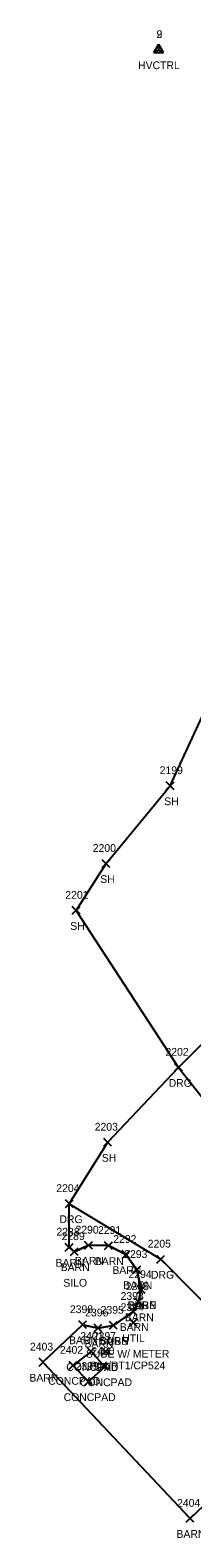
# Model space of a CAD drawing. Extents: x 1472233 to 1475777, y 540726 to 543442.
# Drawn here: x 1473405.2 to 1473446.7, y 542518.3 to 542906.4 of the extents above; entities that cross this region are included whole.
import ezdxf

# ---------------------------------------------------------------- set-up
doc = ezdxf.new("R2010")
doc.units = 0
for name, color, linetype in [('C_A', 7, 'Continuous'), ('C_I', 7, 'Continuous'), ('CPSM', 7, 'Continuous'), ('L_A', 7, 'Continuous'), ('L_C', 7, 'Continuous'), ('L_I', 7, 'Continuous'), ('L_TIC', 7, 'Continuous'), ('LBC', 7, 'Continuous'), ('LS', 7, 'Continuous'), ('LSOGP', 7, 'Continuous'), ('R_A', 7, 'Continuous'), ('R_I', 7, 'Continuous'), ('R_TIC', 7, 'Continuous'), ('RDG', 7, 'Continuous'), ('U_A', 7, 'Continuous'), ('U_C', 7, 'Continuous'), ('U_I', 7, 'Continuous'), ('U_TIC', 7, 'Continuous'), ('UDEFAULT', 7, 'Continuous')]:
    doc.layers.add(name, color=color, linetype=linetype)

msp = doc.modelspace()

# ---------------------------------------------------------------- linework, layer by layer
at = {"layer": 'CPSM'}
for p, q in [((1473437, 542900.64), (1473438.25, 542902.81)), ((1473437, 542900.64), (1473438.25, 542902.81)), ((1473437, 542900.64), (1473438.25, 542902.81)), ((1473437, 542900.64), (1473438.25, 542902.81)), ((1473437, 542900.64), (1473438.25, 542902.81)), ((1473437, 542900.64), (1473438.25, 542902.81)), ((1473437, 542900.64), (1473438.25, 542902.81)), ((1473437, 542900.64), (1473438.25, 542902.81)), ((1473437, 542900.64), (1473438.25, 542902.81)), ((1473437, 542900.64), (1473438.25, 542902.81)), ((1473437, 542900.64), (1473438.25, 542902.81)), ((1473437, 542900.64), (1473438.25, 542901.36)), ((1473437, 542900.64), (1473438.25, 542901.36)), ((1473437, 542900.64), (1473438.25, 542901.36)), ((1473437, 542900.64), (1473438.25, 542901.36)), ((1473437, 542900.64), (1473438.25, 542901.36)), ((1473437, 542900.64), (1473438.25, 542901.36)), ((1473437, 542900.64), (1473438.25, 542901.36)), ((1473437, 542900.64), (1473438.25, 542901.36)), ((1473437, 542900.64), (1473438.25, 542901.36)), ((1473437, 542900.64), (1473438.25, 542901.36)), ((1473437, 542900.64), (1473438.25, 542901.36)), ((1473437, 542900.64), (1473439.5, 542900.64)), ((1473437, 542900.64), (1473439.5, 542900.64)), ((1473437, 542900.64), (1473439.5, 542900.64)), ((1473437, 542900.64), (1473439.5, 542900.64)), ((1473437, 542900.64), (1473439.5, 542900.64)), ((1473437, 542900.64), (1473439.5, 542900.64)), ((1473437, 542900.64), (1473439.5, 542900.64)), ((1473437, 542900.64), (1473439.5, 542900.64)), ((1473437, 542900.64), (1473439.5, 542900.64)), ((1473437, 542900.64), (1473439.5, 542900.64)), ((1473437, 542900.64), (1473439.5, 542900.64)), ((1473439.5, 542900.64), (1473438.25, 542902.81)), ((1473438.25, 542901.36), (1473438.25, 542902.81)), ((1473439.5, 542900.64), (1473438.25, 542902.81)), ((1473438.25, 542901.36), (1473438.25, 542902.81)), ((1473439.5, 542900.64), (1473438.25, 542902.81)), ((1473438.25, 542901.36), (1473438.25, 542902.81)), ((1473439.5, 542900.64), (1473438.25, 542902.81)), ((1473438.25, 542901.36), (1473438.25, 542902.81)), ((1473439.5, 542900.64), (1473438.25, 542902.81)), ((1473438.25, 542901.36), (1473438.25, 542902.81)), ((1473439.5, 542900.64), (1473438.25, 542902.81)), ((1473438.25, 542901.36), (1473438.25, 542902.81)), ((1473439.5, 542900.64), (1473438.25, 542902.81)), ((1473438.25, 542901.36), (1473438.25, 542902.81)), ((1473439.5, 542900.64), (1473438.25, 542902.81)), ((1473438.25, 542901.36), (1473438.25, 542902.81)), ((1473439.5, 542900.64), (1473438.25, 542902.81)), ((1473438.25, 542901.36), (1473438.25, 542902.81)), ((1473439.5, 542900.64), (1473438.25, 542902.81)), ((1473438.25, 542901.36), (1473438.25, 542902.81)), ((1473439.5, 542900.64), (1473438.25, 542902.81)), ((1473438.25, 542901.36), (1473438.25, 542902.81)), ((1473438.25, 542901.36), (1473438.25, 542901.36)), ((1473438.25, 542901.36), (1473439.5, 542900.64)), ((1473438.25, 542901.36), (1473438.25, 542901.36)), ((1473438.25, 542901.36), (1473439.5, 542900.64)), ((1473438.25, 542901.36), (1473438.25, 542901.36)), ((1473438.25, 542901.36), (1473439.5, 542900.64)), ((1473438.25, 542901.36), (1473438.25, 542901.36)), ((1473438.25, 542901.36), (1473439.5, 542900.64)), ((1473438.25, 542901.36), (1473438.25, 542901.36)), ((1473438.25, 542901.36), (1473439.5, 542900.64)), ((1473438.25, 542901.36), (1473438.25, 542901.36)), ((1473438.25, 542901.36), (1473439.5, 542900.64)), ((1473438.25, 542901.36), (1473438.25, 542901.36)), ((1473438.25, 542901.36), (1473439.5, 542900.64)), ((1473438.25, 542901.36), (1473438.25, 542901.36)), ((1473438.25, 542901.36), (1473439.5, 542900.64)), ((1473438.25, 542901.36), (1473438.25, 542901.36)), ((1473438.25, 542901.36), (1473439.5, 542900.64)), ((1473438.25, 542901.36), (1473438.25, 542901.36)), ((1473438.25, 542901.36), (1473439.5, 542900.64)), ((1473438.25, 542901.36), (1473438.25, 542901.36)), ((1473438.25, 542901.36), (1473439.5, 542900.64))]:
    msp.add_line(p, q, dxfattribs=at)
at = {"layer": 'L_TIC'}
for points in [[(1473440.18, 542710.88), (1473442.18, 542712.88)], [(1473442.18, 542710.88), (1473440.18, 542712.88)], [(1473423.72, 542690.86), (1473425.72, 542692.86)], [(1473425.72, 542690.86), (1473423.72, 542692.86)], [(1473416.03, 542678.8), (1473418.03, 542680.8)], [(1473418.03, 542678.8), (1473416.03, 542680.8)], [(1473424.14, 542619.11), (1473426.14, 542621.11)], [(1473426.14, 542619.11), (1473424.14, 542621.11)], [(1473414.24, 542592.08), (1473416.24, 542594.08)], [(1473416.24, 542592.08), (1473414.24, 542594.08)], [(1473419.2, 542592.61), (1473421.2, 542594.61)], [(1473421.2, 542592.61), (1473419.2, 542594.61)], [(1473424.33, 542592.51), (1473426.33, 542594.51)], [(1473426.33, 542592.51), (1473424.33, 542594.51)], [(1473415.57, 542590.94), (1473417.57, 542592.94)], [(1473417.57, 542590.94), (1473415.57, 542592.94)], [(1473428.82, 542590.22), (1473430.82, 542592.22)], [(1473430.82, 542590.22), (1473428.82, 542592.22)], [(1473431.63, 542586.33), (1473433.63, 542588.33)], [(1473433.63, 542586.33), (1473431.63, 542588.33)], [(1473432.73, 542581.16), (1473434.73, 542583.16)], [(1473434.73, 542581.16), (1473432.73, 542583.16)], [(1473430.71, 542575.55), (1473432.71, 542577.55)], [(1473432.71, 542575.55), (1473430.71, 542577.55)], [(1473432.02, 542578.06), (1473434.02, 542580.06)], [(1473434.02, 542578.06), (1473432.02, 542580.06)], [(1473417.7, 542572.14), (1473419.7, 542574.14)], [(1473419.7, 542572.14), (1473417.7, 542574.14)], [(1473425.59, 542571.98), (1473427.59, 542573.98)], [(1473427.59, 542571.98), (1473425.59, 542573.98)], [(1473421.67, 542571.29), (1473423.67, 542573.29)], [(1473423.67, 542571.29), (1473421.67, 542573.29)], [(1473419.86, 542565.27), (1473421.86, 542567.27)], [(1473421.86, 542565.27), (1473419.86, 542567.27)], [(1473407.52, 542562.5), (1473409.52, 542564.5)], [(1473409.52, 542562.5), (1473407.52, 542564.5)], [(1473415.21, 542561.69), (1473417.21, 542563.69)], [(1473417.21, 542561.69), (1473415.21, 542563.69)], [(1473415.21, 542561.69), (1473417.21, 542563.69)], [(1473417.21, 542561.69), (1473415.21, 542563.69)], [(1473423.37, 542561.34), (1473425.37, 542563.34)], [(1473425.37, 542561.34), (1473423.37, 542563.34)], [(1473419.17, 542557.5), (1473421.17, 542559.5)], [(1473421.17, 542557.5), (1473419.17, 542559.5)], [(1473419.17, 542557.5), (1473421.17, 542559.5)], [(1473421.17, 542557.5), (1473419.17, 542559.5)], [(1473445.29, 542522.29), (1473447.29, 542524.29)], [(1473447.29, 542522.29), (1473445.29, 542524.29)]]:
    msp.add_lwpolyline(points, dxfattribs=at)
at = {"layer": 'LBC'}
msp.add_lwpolyline([(1473415.24, 542593.08), (1473416.57, 542591.94), (1473420.2, 542593.61), (1473425.33, 542593.51), (1473429.82, 542591.22), (1473432.63, 542587.33), (1473433.73, 542582.16), (1473433.02, 542579.06), (1473431.71, 542576.55), (1473426.59, 542572.98), (1473422.67, 542572.29), (1473418.7, 542573.14), (1473408.52, 542563.5), (1473446.29, 542523.29), (1473457.02, 542533.47)], dxfattribs=at)
at = {"layer": 'LS'}
for points in [[(1473420.17, 542558.5), (1473424.37, 542562.34), (1473420.86, 542566.27), (1473416.21, 542562.69)], [(1473420.17, 542558.5), (1473416.21, 542562.69)]]:
    msp.add_lwpolyline(points, dxfattribs=at)
at = {"layer": 'LSOGP'}
msp.add_lwpolyline([(1473457.02, 542533.47), (1473446.29, 542523.29), (1473408.52, 542563.5), (1473418.7, 542573.14), (1473422.67, 542572.29), (1473426.59, 542572.98), (1473431.71, 542576.55), (1473433.02, 542579.06), (1473433.73, 542582.16), (1473432.63, 542587.33), (1473429.82, 542591.22), (1473425.33, 542593.51), (1473420.2, 542593.61), (1473416.57, 542591.94), (1473415.24, 542593.08), (1473415.27, 542604.31), (1473425.14, 542620.11), (1473443.31, 542639.4), (1473417.03, 542679.8), (1473424.72, 542691.86), (1473441.18, 542711.88), (1473449.51, 542729.91)], dxfattribs=at)
at = {"layer": 'R_TIC'}
for points in [[(1473442.31, 542638.4), (1473444.31, 542640.4)], [(1473444.31, 542638.4), (1473442.31, 542640.4)], [(1473442.31, 542638.4), (1473444.31, 542640.4)], [(1473444.31, 542638.4), (1473442.31, 542640.4)], [(1473414.27, 542603.31), (1473416.27, 542605.31)], [(1473416.27, 542603.31), (1473414.27, 542605.31)], [(1473437.75, 542589.01), (1473439.75, 542591.01)], [(1473439.75, 542589.01), (1473437.75, 542591.01)]]:
    msp.add_lwpolyline(points, dxfattribs=at)
at = {"layer": 'RDG'}
for points in [[(1473443.31, 542639.4), (1473460.4, 542617.78), (1473482.83, 542618.96), (1473492.53, 542632.17), (1473490.4, 542645.24), (1473469.12, 542665.14)], [(1473443.31, 542639.4), (1473469.12, 542665.14)], [(1473415.27, 542604.31), (1473438.75, 542590.01), (1473455.33, 542573.33), (1473483.98, 542553.48), (1473513.02, 542519.2)]]:
    msp.add_lwpolyline(points, dxfattribs=at)
at = {"layer": 'U_TIC'}
for points in [[(1473432.73, 542581.16), (1473434.73, 542583.16)], [(1473434.73, 542581.16), (1473432.73, 542583.16)], [(1473425.59, 542571.98), (1473427.59, 542573.98)], [(1473427.59, 542571.98), (1473425.59, 542573.98)]]:
    msp.add_lwpolyline(points, dxfattribs=at)
at = {"layer": 'UDEFAULT'}
for points in [[(1473430.7, 542572.67), (1473432.7, 542574.67)], [(1473432.7, 542572.67), (1473430.7, 542574.67)], [(1473423.57, 542565.26), (1473425.57, 542567.26)], [(1473425.57, 542565.26), (1473423.57, 542567.26)]]:
    msp.add_lwpolyline(points, dxfattribs=at)

# ---------------------------------------------------------------- texts
at = {"layer": 'C_A'}
msp.add_text('HVCTRL', height=2, dxfattribs=at).set_placement((1473432.94, 542896.36))
msp.add_text('HVCTRL', height=2, dxfattribs=at).set_placement((1473432.94, 542896.36))
msp.add_text('HVCTRL', height=2, dxfattribs=at).set_placement((1473432.94, 542896.36))
msp.add_text('HVCTRL', height=2, dxfattribs=at).set_placement((1473432.94, 542896.36))
msp.add_text('HVCTRL', height=2, dxfattribs=at).set_placement((1473432.94, 542896.36))
msp.add_text('HVCTRL', height=2, dxfattribs=at).set_placement((1473432.94, 542896.36))
msp.add_text('HVCTRL', height=2, dxfattribs=at).set_placement((1473432.94, 542896.36))
msp.add_text('HVCTRL', height=2, dxfattribs=at).set_placement((1473432.94, 542896.36))
msp.add_text('HVCTRL', height=2, dxfattribs=at).set_placement((1473432.94, 542896.36))
msp.add_text('HVCTRL', height=2, dxfattribs=at).set_placement((1473432.94, 542896.36))
msp.add_text('HVCTRL', height=2, dxfattribs=at).set_placement((1473432.94, 542896.36))
at = {"layer": 'C_I'}
for s, p in [('9', (1473437.67, 542904.36)), ('2', (1473437.68, 542904.36)), ('2', (1473437.68, 542904.36)), ('2', (1473437.68, 542904.36)), ('2', (1473437.68, 542904.36)), ('2', (1473437.68, 542904.36)), ('2', (1473437.68, 542904.36)), ('2', (1473437.68, 542904.36)), ('2', (1473437.68, 542904.36)), ('2', (1473437.68, 542904.36)), ('2', (1473437.68, 542904.36))]:
    msp.add_text(s, height=2, dxfattribs=at).set_placement(p)
at = {"layer": 'L_A'}
for s, p in [('SH', (1473439.66, 542706.88)), ('SH', (1473423.21, 542686.86)), ('SH', (1473415.52, 542674.8)), ('SH', (1473423.63, 542615.11)), ('BARN', (1473411.75, 542588.08)), ('BARN', (1473416.72, 542588.61)), ('BARN', (1473421.84, 542588.51)), ('BARN', (1473413.08, 542586.94)), ('BARN', (1473426.33, 542586.22)), ('BARN', (1473429.14, 542582.33)), ('BARN', (1473430.24, 542577.16)), ('BARN', (1473429.53, 542574.06)), ('BARN', (1473415.21, 542568.14)), ('BARN', (1473423.1, 542567.98)), ('BARN', (1473428.22, 542571.55)), ('BARN', (1473419.18, 542567.29)), ('CONCPAD', (1473414.5, 542561.27)), ('BARN', (1473405.03, 542558.5)), ('CONCPAD', (1473409.85, 542557.69)), ('CONCPAD', (1473409.85, 542557.69)), ('CONCPAD', (1473418.01, 542557.34)), ('CONCPAD', (1473413.82, 542553.5)), ('CONCPAD', (1473413.82, 542553.5)), ('BARN', (1473442.8, 542518.29))]:
    msp.add_text(s, height=2, dxfattribs=at).set_placement(p)
at = {"layer": 'L_C'}
msp.add_text('SILO', height=2, dxfattribs=at).set_placement((1473413.74, 542582.94))
at = {"layer": 'L_I'}
for s, p in [('2199', (1473438.48, 542714.88)), ('2200', (1473421.3, 542694.86)), ('2201', (1473414.26, 542682.8)), ('2203', (1473421.8, 542623.11)), ('2288', (1473411.98, 542596.08)), ('2289', (1473413.3, 542594.94)), ('2290', (1473416.86, 542596.61)), ('2291', (1473422.64, 542596.51)), ('2292', (1473426.56, 542594.22)), ('2293', (1473429.37, 542590.33)), ('2294', (1473430.47, 542585.16)), ('2393', (1473428.45, 542579.55)), ('2295', (1473429.76, 542582.06)), ('2398', (1473415.44, 542576.14)), ('2395', (1473423.33, 542575.98)), ('2396', (1473419.35, 542575.29)), ('2401', (1473418.09, 542569.27)), ('2403', (1473405.18, 542566.5)), ('2402', (1473412.87, 542565.69)), ('2402', (1473412.87, 542565.69)), ('2400', (1473420.94, 542565.34)), ('2399', (1473416.91, 542561.5)), ('2399', (1473416.91, 542561.5)), ('2404', (1473442.95, 542526.29))]:
    msp.add_text(s, height=2, dxfattribs=at).set_placement(p)
at = {"layer": 'R_A'}
for p in [(1473440.79, 542634.4), (1473440.79, 542634.4), (1473412.75, 542599.31), (1473436.24, 542585.01)]:
    msp.add_text('DRG', height=2, dxfattribs=at).set_placement(p)
at = {"layer": 'R_I'}
for s, p in [('2202', (1473439.97, 542642.4)), ('2202', (1473439.97, 542642.4)), ('2204', (1473411.93, 542607.31)), ('2205', (1473435.41, 542593.01))]:
    msp.add_text(s, height=2, dxfattribs=at).set_placement(p)
at = {"layer": 'U_A'}
for s, p in [('SUBE', (1473430.27, 542577.16)), ('SUBE', (1473423.13, 542567.98)), ('UTIL', (1473428.86, 542568.67)), ('UTIL', (1473421.74, 542561.26))]:
    msp.add_text(s, height=2, dxfattribs=at).set_placement(p)
at = {"layer": 'U_C'}
for s, p in [('SUBE W/ METER', (1473419.56, 542564.67)), ('P64/RT1/CP524', (1473420.45, 542561.67))]:
    msp.add_text(s, height=2, dxfattribs=at).set_placement(p)
at = {"layer": 'U_I'}
for s, p in [('2294', (1473430.47, 542585.16)), ('2395', (1473423.33, 542575.98)), ('2394', (1473428.44, 542576.67)), ('2397', (1473421.31, 542569.26))]:
    msp.add_text(s, height=2, dxfattribs=at).set_placement(p)

doc.saveas('drawing.dxf')
